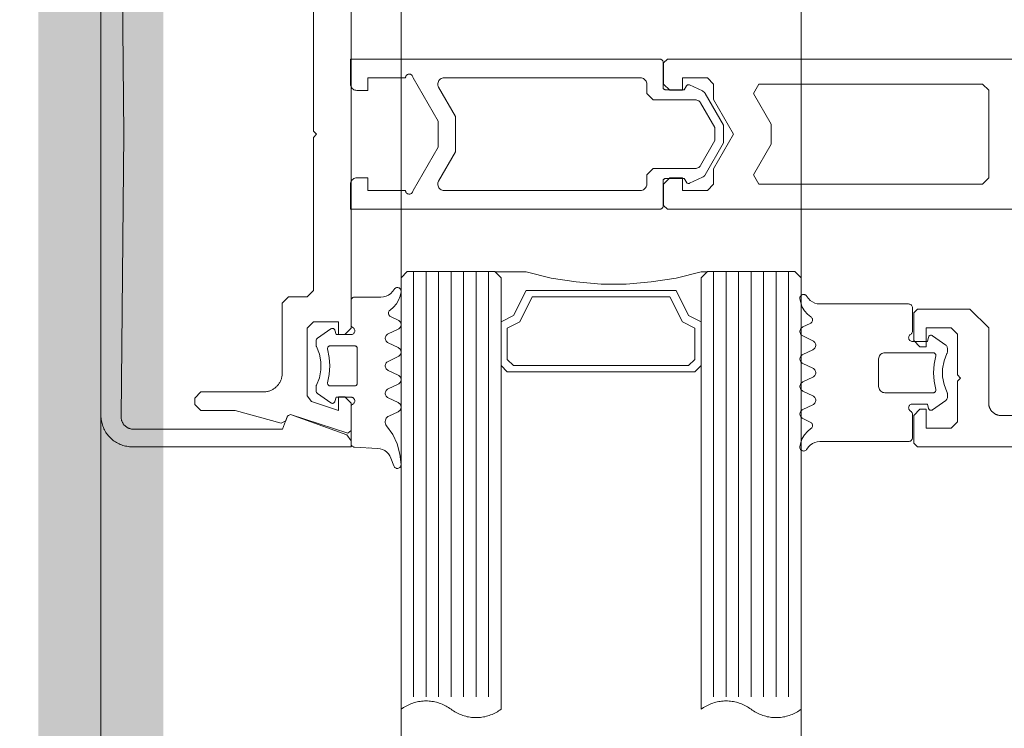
# Model space of a CAD drawing. Header units: millimetres. Extents: x 7483 to 13091, y 8111 to 13871.
# Tile 350 of 656: x 8714.64 to 8722.51, y 10533.67 to 10539.33. Entities that reach past the tile are written whole.
import ezdxf

# ---------------------------------------------------------------- set-up
doc = ezdxf.new("R2010")
doc.units = ezdxf.units.MM
doc.linetypes.add('DASHED2', pattern=[0.375, 0.25, -0.125])
doc.linetypes.add('DGN_STYLE_2', pattern=[30.2, 18.12, -12.08])
doc.layers.add('a___wymiary', color=7, linetype='Continuous', lineweight=5, true_color=0x000000)
doc.layers.add('wymiary', color=7, linetype='Continuous', lineweight=5, true_color=0xb2b2b2)
for name, color, linetype, lineweight in [('A_zaluzje', 7, 'Continuous', 15), ('CZ-SR', 106, 'Continuous', 13), ('drzwi', 30, 'Continuous', 20)]:
    doc.layers.add(name, color=color, linetype=linetype, lineweight=lineweight)
doc.layers.add('Powierzchnie', color=21, linetype='DGN_STYLE_2', lineweight=15, plot=False)
doc.styles.add('Arial', font='arial.ttf')
doc.dimstyles.new('wymiary agp1', dxfattribs={"dimtxt": 16, "dimasz": 5, "dimexe": 30, "dimexo": 60, "dimgap": 1.8, "dimtad": 1, "dimdec": 3, "dimrnd": 0.5, "dimdsep": 46, "dimtxsty": 'Arial', "dimblk": 'znacznik', "dimcen": 1.5, "dimse1": 1, "dimse2": 1, "dimclrd": 256, "dimazin": 0, "dimtfac": 1, "dimtdec": 3, "dimtmove": 1, "dimatfit": 3, "dimldrblk": 'znacznik', "dimfxl": 0, "dimlwd": -1, "dimarcsym": 0})

# ---------------------------------------------------------------- blocks, each defined once
blk = doc.blocks.new('zw$58')
for p, q in [((6.352965, 6.757207), (6.278063, 6.650213)), ((6.870836, 6.650213), (6.795885, 6.757207)), ((6.179918, 5.673681), (6.20819, 5.613097)), ((6.2807, 5.613097), (6.3182, 5.693505)), ((6.390709, 5.693505), (6.428209, 5.613097)), ((6.50067, 5.613097), (6.53817, 5.693505)), ((6.61068, 5.693505), (6.64818, 5.613097)), ((6.72069, 5.613097), (6.75819, 5.693505)), ((6.8307, 5.693505), (6.8682, 5.613097)), ((6.940709, 5.613097), (6.968932, 5.673681)), ((5.765458, 5.500001), (9.165458, 5.500001)), ((5.765458, 5.400001), (9.165458, 5.400001)), ((5.765458, 5.300001), (9.165458, 5.300001)), ((5.765458, 5.200001), (9.165458, 5.200001)), ((5.765458, 5.100001), (9.165458, 5.100001)), ((5.765458, 5.000001), (9.165458, 5.000001)), ((5.765458, 4.900001), (9.165458, 4.900001)), ((5.266521, 4.470571), (5.266521, 1.995649)), ((5.765458, 3.100001), (9.165458, 3.100001)), ((5.765458, 3.000001), (9.165458, 3.000001)), ((5.765458, 2.900001), (9.165458, 2.900001)), ((5.765458, 2.800001), (9.165458, 2.800001)), ((5.765458, 2.700001), (9.165458, 2.700001)), ((5.765458, 2.600001), (9.165458, 2.600001)), ((5.765458, 2.500001), (9.165458, 2.500001)), ((6.125042, 2.31632), (6.153313, 2.376909)), ((6.225823, 2.376909), (6.263323, 2.296495)), ((6.335833, 2.296495), (6.373284, 2.376909)), ((6.445794, 2.376909), (6.483294, 2.296495)), ((6.555803, 2.296495), (6.593303, 2.376909)), ((6.665813, 2.376909), (6.703313, 2.296495)), ((6.775823, 2.296495), (6.813323, 2.376909)), ((7.319817, 2.341814), (7.257952, 2.319304)), ((7.179192, 2.212816), (7.169524, 2.028435)), ((7.17343, 2.233617), (7.17343, 2.233617)), ((7.17343, 2.138372), (7.17343, 2.138372)), ((6.36386, 2.04312), (6.36386, 2.04312)), ((6.768645, 1.995494), (6.768645, 1.995494)), ((6.768645, 1.900243), (6.768645, 1.900243)), ((6.22094, 1.852617), (6.22094, 1.852617)), ((6.298089, 1.732793), (6.223186, 1.839788)), ((6.81596, 1.839788), (6.741009, 1.732793))]:
    blk.add_line(p, q)
for points in [[(6.916666, 8.0002), (6.916666, 7.2002), (6.916571, 7.195838), (6.916285, 7.191485), (6.91581, 7.187147), (6.915147, 7.182835), (6.914296, 7.178556), (6.913259, 7.174318), (6.912038, 7.17013), (6.910635, 7.165998), (6.909054, 7.161932), (6.907297, 7.157938), (6.905367, 7.154025), (6.903269, 7.1502), (6.901005, 7.14647), (6.898581, 7.142842), (6.896001, 7.139324), (6.89327, 7.135921), (6.890394, 7.132641), (6.887377, 7.129489), (6.884225, 7.126472), (6.880945, 7.123596), (6.877542, 7.120865), (6.874024, 7.118285), (6.870396, 7.115861), (6.866666, 7.113598), (6.862841, 7.111499), (6.858928, 7.109569), (6.854934, 7.107812), (6.850868, 7.106231), (6.846737, 7.104828), (6.842548, 7.103608), (6.83831, 7.10257), (6.834031, 7.101719), (6.829719, 7.101056), (6.825382, 7.100581), (6.821028, 7.100295), (6.816666, 7.1002), (6.216666, 7.1002), (6.066666, 6.9502), (6.066666, 6.5302), (6.096666, 6.5002), (6.316666, 6.5002), (6.366666, 6.5502), (6.366666, 6.6002), (6.216666, 6.6002), (6.216666, 6.8002), (6.266666, 6.8502), (6.591666, 6.8502), (6.616666, 6.8752), (6.641666, 6.8502), (6.966666, 6.8502), (7.016666, 6.8002), (7.016666, 6.6002), (6.866666, 6.6002), (6.866666, 6.5502), (6.916666, 6.5002), (7.136666, 6.5002), (7.166666, 6.5302), (7.166666, 14.7502)], [(4.066062, 8.0002), (4.066062, 4.53), (4.096062, 4.5), (4.266062, 4.5), (4.316062, 4.55), (4.316062, 4.65), (4.216062, 4.65), (4.216062, 4.85), (4.266062, 4.9), (4.266062, 4.9), (4.389267, 4.9), (4.666062, 5.059808), (4.942857, 4.9), (5.066062, 4.9), (5.116062, 4.85), (5.116062, 4.65), (5.016062, 4.65), (5.016062, 4.55), (5.066062, 4.5), (5.236062, 4.5), (5.266062, 4.53), (5.266062, 8.0002)], [(6.420685, 6.766745), (6.41746, 6.768152), (6.414092, 6.769172), (6.410628, 6.769791), (6.407116, 6.77), (6.377526, 6.77), (6.371804, 6.769445), (6.366294, 6.767809), (6.361196, 6.765153), (6.356699, 6.761573), (6.352967, 6.757202)], [(6.420692, 6.766753), (6.47998, 6.743386), (6.542587, 6.731494), (6.606312, 6.731494), (6.668919, 6.743386), (6.728207, 6.766753)], [(6.795916, 6.757225), (6.792857, 6.760918), (6.789249, 6.764077), (6.785184, 6.766621), (6.780765, 6.768485), (6.776105, 6.769621), (6.771325, 6.77), (6.741783, 6.77), (6.738269, 6.769796), (6.734803, 6.769183), (6.731432, 6.768167), (6.728204, 6.766764)], [(6.268456, 6.475009), (6.271455, 6.470724), (6.275153, 6.467025), (6.279437, 6.464025), (6.284177, 6.461814), (6.289229, 6.460459), (6.29444, 6.460003), (6.299651, 6.460458), (6.304703, 6.46181), (6.309444, 6.46402), (6.313729, 6.467019), (6.317428, 6.470717), (6.320429, 6.475001), (6.32264, 6.47974), (6.323994, 6.484792), (6.32445, 6.490001), (6.32445, 6.610003), (6.289244, 6.619426)], [(6.278065, 6.650215), (6.276323, 6.647197), (6.275132, 6.643923), (6.274526, 6.640492), (6.274525, 6.637008), (6.275128, 6.633577), (6.276318, 6.630302), (6.278057, 6.627283), (6.280294, 6.624613), (6.282961, 6.622371), (6.285975, 6.620626), (6.289247, 6.61943)], [(6.439438, 6.676828), (6.435844, 6.677415), (6.432203, 6.67734), (6.428637, 6.676605), (6.425262, 6.675236), (6.422192, 6.673277), (6.419528, 6.670794), (6.417358, 6.667869), (6.415755, 6.664598), (6.414771, 6.661091), (6.41444, 6.657463), (6.41444, 6.27), (6.415199, 6.261318), (6.417455, 6.252899), (6.421138, 6.245), (6.426138, 6.237861), (6.4323, 6.231698), (6.43944, 6.226699), (6.447339, 6.223015), (6.455757, 6.22076), (6.46444, 6.22), (6.684459, 6.22), (6.693142, 6.22076), (6.70156, 6.223015), (6.709459, 6.226699), (6.716599, 6.231698), (6.722761, 6.237861), (6.727761, 6.245), (6.731444, 6.252899), (6.7337, 6.261318), (6.734459, 6.27), (6.734459, 6.657463), (6.734128, 6.661089), (6.733144, 6.664594), (6.731541, 6.667862), (6.729371, 6.670787), (6.726707, 6.67327), (6.723636, 6.675229), (6.720261, 6.6766), (6.716693, 6.677338), (6.71305, 6.677416), (6.709454, 6.676834)], [(6.439443, 6.676829), (6.506404, 6.663984), (6.57445, 6.659679), (6.642495, 6.663984), (6.709457, 6.676829)], [(6.880431, 6.474988), (6.87743, 6.470707), (6.87373, 6.467012), (6.869445, 6.464015), (6.864705, 6.461808), (6.859654, 6.460456), (6.854445, 6.460003), (6.849235, 6.46046), (6.844185, 6.461814), (6.839446, 6.464025), (6.835163, 6.467024), (6.831466, 6.470722), (6.828468, 6.475005), (6.826258, 6.479743), (6.824905, 6.484793), (6.82445, 6.490001), (6.82445, 6.610003), (6.859606, 6.619426)], [(6.859606, 6.619418), (6.862885, 6.620607), (6.865907, 6.622349), (6.86858, 6.624588), (6.870824, 6.627259), (6.87257, 6.630279), (6.873765, 6.633556), (6.874373, 6.636991), (6.874374, 6.640479), (6.87377, 6.643915), (6.872578, 6.647193), (6.870834, 6.650215)], [(5.963608, 5.646098), (5.980964, 5.65806), (5.995959, 5.672875), (6.00813, 5.690084), (6.017102, 5.709158), (6.022599, 5.729508), (6.02445, 5.750505), (6.02445, 6.460003), (6.024905, 6.465209), (6.026258, 6.470258), (6.028466, 6.474995), (6.031463, 6.479277), (6.035158, 6.482974), (6.039439, 6.485974), (6.044175, 6.488186), (6.049223, 6.489542), (6.05443, 6.490001), (6.242467, 6.490001), (6.247679, 6.489549), (6.252734, 6.488199), (6.257477, 6.485991), (6.261765, 6.482993), (6.265467, 6.479296), (6.26847, 6.475012)], [(7.185291, 5.646098), (7.167935, 5.65806), (7.15294, 5.672875), (7.140769, 5.690084), (7.131797, 5.709158), (7.1263, 5.729508), (7.12445, 5.750505), (7.12445, 6.460003), (7.123993, 6.465215), (7.122637, 6.470268), (7.120425, 6.475009), (7.117422, 6.479294), (7.11372, 6.482992), (7.109432, 6.48599), (7.104688, 6.488199), (7.099633, 6.489549), (7.09442, 6.490001), (6.906383, 6.490001), (6.901175, 6.489542), (6.896127, 6.488185), (6.89139, 6.485973), (6.887109, 6.482972), (6.883414, 6.479274), (6.880417, 6.474991)], [(5.981334, 5.590144), (6.015944, 5.596665), (6.048873, 5.609155), (6.079101, 5.627228), (6.10569, 5.650322), (6.127816, 5.677723)], [(6.179937, 5.673687), (6.177292, 5.678255), (6.173888, 5.68229), (6.169828, 5.685666), (6.16524, 5.688278), (6.160265, 5.690045), (6.155057, 5.690913), (6.149778, 5.690855), (6.14459, 5.689873), (6.139655, 5.687997), (6.135125, 5.685285), (6.131141, 5.681821), (6.127826, 5.677713)], [(6.390679, 5.693494), (6.387195, 5.699534), (6.382716, 5.704877), (6.377377, 5.70936), (6.371341, 5.712848), (6.364791, 5.715235), (6.357926, 5.716447), (6.350955, 5.716449), (6.344089, 5.71524), (6.337538, 5.712857), (6.3315, 5.709372), (6.326159, 5.704891), (6.321677, 5.699551), (6.31819, 5.693513)], [(6.610689, 5.693513), (6.607203, 5.699551), (6.602721, 5.704891), (6.597379, 5.709372), (6.591341, 5.712857), (6.58479, 5.71524), (6.577925, 5.716449), (6.570954, 5.716447), (6.564089, 5.715235), (6.557539, 5.712848), (6.551503, 5.70936), (6.546164, 5.704877), (6.541685, 5.699534), (6.538201, 5.693494)], [(6.830711, 5.693504), (6.827224, 5.699542), (6.82274, 5.704884), (6.817397, 5.709366), (6.811356, 5.712852), (6.804802, 5.715237), (6.797932, 5.716448), (6.790957, 5.716448), (6.784088, 5.715237), (6.777533, 5.712852), (6.771492, 5.709366), (6.766149, 5.704884), (6.761666, 5.699542), (6.758178, 5.693504)], [(7.021021, 5.677724), (7.017707, 5.681831), (7.013724, 5.685293), (7.009197, 5.688002), (7.004266, 5.689876), (6.999082, 5.690856), (6.993807, 5.690912), (6.988604, 5.690042), (6.983634, 5.688273), (6.979051, 5.685659), (6.974996, 5.682282), (6.971596, 5.678247), (6.968956, 5.673677)], [(7.021034, 5.677723), (7.043167, 5.650315), (7.069765, 5.627216), (7.100003, 5.609142), (7.132944, 5.596654), (7.167565, 5.590139)], [(5.963602, 5.646108), (5.959389, 5.643225), (5.955726, 5.639671), (5.952719, 5.635547), (5.950455, 5.630974), (5.948998, 5.626082), (5.948392, 5.621015), (5.948654, 5.615918), (5.949776, 5.61094), (5.951726, 5.606224), (5.954448, 5.601906), (5.957862, 5.598112), (5.961869, 5.594951), (5.966355, 5.592516), (5.971189, 5.590876), (5.97623, 5.590078), (5.981334, 5.590147)], [(6.208178, 5.613098), (6.211666, 5.607059), (6.216149, 5.601718), (6.221492, 5.597236), (6.227533, 5.593749), (6.234088, 5.591364), (6.240957, 5.590154), (6.247932, 5.590154), (6.254802, 5.591364), (6.261356, 5.593749), (6.267397, 5.597236), (6.27274, 5.601718), (6.277224, 5.607059), (6.280711, 5.613098)], [(6.4282, 5.613089), (6.431686, 5.607052), (6.436166, 5.601713), (6.441506, 5.597233), (6.447542, 5.593748), (6.454091, 5.591364), (6.460955, 5.590153), (6.467924, 5.590153), (6.474788, 5.591364), (6.481337, 5.593748), (6.487374, 5.597233), (6.492713, 5.601713), (6.497194, 5.607052), (6.50068, 5.613089)], [(6.648168, 5.613098), (6.651656, 5.607059), (6.656139, 5.601718), (6.661483, 5.597236), (6.667523, 5.593749), (6.674078, 5.591364), (6.680947, 5.590154), (6.687923, 5.590154), (6.694792, 5.591364), (6.701346, 5.593749), (6.707387, 5.597236), (6.71273, 5.601718), (6.717214, 5.607059), (6.720701, 5.613098)], [(6.86819, 5.613089), (6.871677, 5.607051), (6.876159, 5.601711), (6.8815, 5.59723), (6.887538, 5.593745), (6.894089, 5.591362), (6.900955, 5.590153), (6.907926, 5.590154), (6.914791, 5.591367), (6.921341, 5.593754), (6.927377, 5.597242), (6.932716, 5.601725), (6.937195, 5.607068), (6.940679, 5.613107)], [(7.167564, 5.590142), (7.172663, 5.590082), (7.177698, 5.590885), (7.182524, 5.592529), (7.187002, 5.594966), (7.191003, 5.598126), (7.194411, 5.601917), (7.197128, 5.606231), (7.199075, 5.610943), (7.200196, 5.615916), (7.200458, 5.621007), (7.199855, 5.626069), (7.198403, 5.630955), (7.196144, 5.635526), (7.193144, 5.639648), (7.189489, 5.643202), (7.185286, 5.646087)], [(5.767458, 3.152001), (5.767458, 3.400001), (5.817458, 3.600001), (5.847458, 3.800001), (5.867458, 4.000001), (5.867458, 4.200001), (5.847458, 4.400001), (5.817458, 4.600001), (5.767458, 4.800001), (5.767458, 4.848001)], [(5.817458, 4.800001), (6.167458, 4.800001), (6.117458, 4.700001), (5.917458, 4.600001), (5.917458, 3.400001), (6.117458, 3.300001), (6.167458, 3.200001), (5.817458, 3.200001)], [(5.926458, 2.399859), (5.921354, 2.399928), (5.916312, 2.399131), (5.911479, 2.39749), (5.906993, 2.395054), (5.902985, 2.391893), (5.899571, 2.388099), (5.89685, 2.383781), (5.8949, 2.379064), (5.893778, 2.374085), (5.893516, 2.368987), (5.894122, 2.363919), (5.895579, 2.359028), (5.897843, 2.354453), (5.900851, 2.350329), (5.904514, 2.346775), (5.908726, 2.343892)], [(6.07294, 2.312277), (6.050814, 2.339678), (6.024225, 2.362773), (5.993997, 2.380845), (5.961067, 2.393336), (5.926458, 2.399856)], [(6.225791, 2.3769), (6.222307, 2.382939), (6.217828, 2.388282), (6.212489, 2.392765), (6.206453, 2.396253), (6.199904, 2.398639), (6.193039, 2.399852), (6.186069, 2.399854), (6.179204, 2.398645), (6.172653, 2.396262), (6.166615, 2.392777), (6.161274, 2.388296), (6.156792, 2.382956), (6.153305, 2.376918)], [(6.445802, 2.376918), (6.442315, 2.382956), (6.437833, 2.388296), (6.432492, 2.392777), (6.426454, 2.396262), (6.419903, 2.398645), (6.413038, 2.399854), (6.406068, 2.399852), (6.399203, 2.398639), (6.392654, 2.396253), (6.386618, 2.392765), (6.381279, 2.388282), (6.3768, 2.382939), (6.373316, 2.3769)], [(6.665824, 2.376909), (6.662336, 2.382948), (6.657853, 2.388289), (6.65251, 2.392771), (6.646469, 2.396257), (6.639915, 2.398642), (6.633046, 2.399853), (6.626071, 2.399853), (6.619202, 2.398642), (6.612648, 2.396257), (6.606607, 2.392771), (6.601264, 2.388289), (6.596781, 2.382948), (6.593293, 2.376909)], [(6.885801, 2.3769), (6.882317, 2.382939), (6.877838, 2.388282), (6.872499, 2.392765), (6.866463, 2.396253), (6.859914, 2.398639), (6.853049, 2.399852), (6.846078, 2.399854), (6.839213, 2.398645), (6.832662, 2.396262), (6.826625, 2.392777), (6.821284, 2.388296), (6.816802, 2.382956), (6.813315, 2.376918)], [(6.885833, 2.376909), (6.920598, 2.302269), (6.925192, 2.294389), (6.931142, 2.287474), (6.938248, 2.281755), (6.946276, 2.277423), (6.954957, 2.274621), (6.964002, 2.273442), (6.973111, 2.273927), (6.98198, 2.276059), (6.990315, 2.279766), (6.997837, 2.284926)], [(7.309075, 2.399997), (7.225042, 2.391525), (7.143634, 2.36903), (7.067174, 2.333153), (6.997843, 2.284919)], [(7.319817, 2.341817), (7.32458, 2.344043), (7.328882, 2.347067), (7.332589, 2.350796), (7.335588, 2.355114), (7.337787, 2.359889), (7.339119, 2.364975), (7.339543, 2.370216), (7.339045, 2.37545), (7.337641, 2.380516), (7.335374, 2.38526), (7.332314, 2.389535), (7.328554, 2.393211), (7.324211, 2.396173), (7.319417, 2.398333), (7.314319, 2.399622), (7.309075, 2.400001)], [(6.213592, 2.01499), (6.210589, 2.010707), (6.206887, 2.007011), (6.2026, 2.004014), (6.197857, 2.001807), (6.192803, 2.000457), (6.187591, 2.000005), (5.999553, 2.000005), (5.994347, 2.000461), (5.9893, 2.001814), (5.984563, 2.004024), (5.980282, 2.007023), (5.976587, 2.010721), (5.97359, 2.015004), (5.971381, 2.019744), (5.970028, 2.024795), (5.969573, 2.030004), (5.969573, 2.239501), (5.967722, 2.260494), (5.962225, 2.280839), (5.953254, 2.299909), (5.941084, 2.317116), (5.926092, 2.331929), (5.908738, 2.343891)], [(6.072951, 2.312287), (6.076266, 2.308178), (6.08025, 2.304715), (6.08478, 2.302003), (6.089714, 2.300127), (6.094902, 2.299145), (6.100181, 2.299087), (6.105388, 2.299955), (6.110363, 2.301723), (6.114951, 2.304334), (6.11901, 2.30771), (6.122414, 2.311744), (6.125059, 2.316313)], [(6.263316, 2.296488), (6.266803, 2.290452), (6.271285, 2.285112), (6.276626, 2.280633), (6.282663, 2.277149), (6.289214, 2.274766), (6.296079, 2.273557), (6.303049, 2.273559), (6.309913, 2.274771), (6.316462, 2.277157), (6.322498, 2.280645), (6.327836, 2.285127), (6.332316, 2.290469), (6.3358, 2.296507)], [(6.483284, 2.296498), (6.486772, 2.29046), (6.491256, 2.28512), (6.496599, 2.280639), (6.502639, 2.277153), (6.509193, 2.274769), (6.516061, 2.273558), (6.523036, 2.273558), (6.529904, 2.274769), (6.536458, 2.277153), (6.542499, 2.280639), (6.547842, 2.28512), (6.552325, 2.29046), (6.555813, 2.296498)], [(6.703306, 2.296488), (6.706793, 2.290452), (6.711275, 2.285112), (6.716616, 2.280633), (6.722654, 2.277149), (6.729204, 2.274766), (6.736069, 2.273557), (6.743039, 2.273559), (6.749903, 2.274771), (6.756452, 2.277157), (6.762488, 2.280645), (6.767827, 2.285127), (6.772306, 2.290469), (6.77579, 2.296507)], [(7.257949, 2.319293), (7.239771, 2.310898), (7.223242, 2.299597), (7.208822, 2.285706), (7.196913, 2.269612), (7.187846, 2.251761), (7.181873, 2.232653), (7.179161, 2.212817)], [(6.654535, 1.813178), (6.658129, 1.812591), (6.661769, 1.812666), (6.665336, 1.8134), (6.66871, 1.814769), (6.67178, 1.816727), (6.674444, 1.81921), (6.676614, 1.822134), (6.678218, 1.825404), (6.679202, 1.82891), (6.679534, 1.832537), (6.679534, 2.030004), (6.679231, 2.033474), (6.67833, 2.036839), (6.676859, 2.039997), (6.674863, 2.042852), (6.672402, 2.045317), (6.66955, 2.047317), (6.666395, 2.048792), (6.663032, 2.049697), (6.659563, 2.050005), (6.379534, 2.050005), (6.376065, 2.049697), (6.372702, 2.048792), (6.369547, 2.047317), (6.366695, 2.045317), (6.364234, 2.042852), (6.362238, 2.039997), (6.360767, 2.036839), (6.359867, 2.033474), (6.359563, 2.030004), (6.359563, 1.832537), (6.359895, 1.82891), (6.36088, 1.825404), (6.362483, 1.822134), (6.364653, 1.81921), (6.367317, 1.816727), (6.370387, 1.814769), (6.373761, 1.8134), (6.377328, 1.812666), (6.380968, 1.812591), (6.384562, 1.813178)], [(2.408003, 0.160956), (4.666666, 0.182364), (6.925329, 0.160956), (6.929718, 0.161011), (6.934101, 0.161258), (6.938468, 0.161697), (6.942812, 0.162328), (6.947123, 0.163149), (6.951395, 0.164158), (6.955619, 0.165353), (6.959785, 0.166733), (6.963888, 0.168294), (6.967917, 0.170034), (6.971867, 0.171948), (6.975729, 0.174035), (6.979495, 0.176289), (6.983159, 0.178705), (6.986714, 0.181281), (6.990152, 0.18401), (6.993466, 0.186887), (6.996652, 0.189907), (6.999702, 0.193063), (7.00261, 0.196351), (7.005371, 0.199763), (7.00798, 0.203292), (7.010432, 0.206933), (7.012721, 0.210678), (7.014844, 0.21452), (7.016796, 0.218451), (7.018574, 0.222464), (7.020174, 0.226552), (7.021593, 0.230705), (7.022829, 0.234917), (7.023878, 0.239179), (7.024739, 0.243483), (7.025411, 0.247821), (7.025892, 0.252183), (7.026181, 0.256563), (7.026277, 0.260952), (7.026277, 1.452461), (6.919826, 1.491206), (6.907872, 1.516841), (7.071754, 1.967101), (7.118738, 2), (7.166666, 2), (7.166666, 0.25), (7.166428, 0.239095), (7.165715, 0.228211), (7.164527, 0.217369), (7.162868, 0.206588), (7.16074, 0.19589), (7.158147, 0.185295), (7.155095, 0.174824), (7.151589, 0.164495), (7.147636, 0.154329), (7.143243, 0.144346), (7.138419, 0.134563), (7.133172, 0.125), (7.127514, 0.115675), (7.121454, 0.106606), (7.115004, 0.09781), (7.108177, 0.089303), (7.100985, 0.081103), (7.093443, 0.073223), (7.085564, 0.065681), (7.077363, 0.058489), (7.068856, 0.051662), (7.06006, 0.045212), (7.050991, 0.039152), (7.041666, 0.033494), (7.032103, 0.028247), (7.022321, 0.023423), (7.012337, 0.01903), (7.002171, 0.015077), (6.991842, 0.011571), (6.981371, 0.008519), (6.970776, 0.005926), (6.960078, 0.003798), (6.949298, 0.002139), (6.938455, 0.000951), (6.927571, 0.000238), (6.916666, 0), (2.416666, 0)], [(3.417637, 1.7), (4.642637, 1.7), (4.667637, 1.725), (4.692637, 1.7), (5.917637, 1.7), (5.967637, 1.65), (5.967637, 1.5), (6.017637, 1.45), (6.577637, 1.45), (6.58418, 1.449857), (6.59071, 1.449429), (6.597216, 1.448717), (6.603684, 1.447721), (6.610103, 1.446445), (6.61646, 1.444889), (6.622743, 1.443058), (6.62894, 1.440954), (6.635039, 1.438582), (6.64103, 1.435946), (6.646899, 1.433052), (6.652637, 1.429904), (6.658232, 1.426509), (6.663673, 1.422873), (6.668951, 1.419003), (6.674055, 1.414907), (6.678975, 1.410592), (6.683703, 1.406066), (6.688229, 1.401339), (6.692544, 1.396418), (6.69664, 1.391314), (6.70051, 1.386037), (6.704146, 1.380595), (6.707541, 1.375), (6.710689, 1.369262), (6.713583, 1.363393), (6.716219, 1.357403), (6.718591, 1.351303), (6.720694, 1.345106), (6.722526, 1.338823), (6.724081, 1.332466), (6.725358, 1.326047), (6.726354, 1.319579), (6.727066, 1.313073), (6.727494, 1.306543), (6.727637, 1.3), (6.727637, 0.8), (6.777637, 0.75), (6.827637, 0.75), (6.877637, 0.8), (6.877637, 1.072408), (6.976615, 1.441798), (6.957863, 1.477766), (6.920819, 1.491198), (6.908608, 1.516156), (7.056666, 1.973844), (7.037637, 2), (6.817637, 2), (6.767637, 1.95), (6.767637, 1.900499), (6.875286, 1.900499), (6.805448, 1.684611), (6.757875, 1.65), (6.217637, 1.65), (6.167637, 1.7), (6.167637, 1.900499), (6.267637, 1.900499), (6.267637, 1.95), (6.217637, 2), (3.117637, 2)], [(6.234368, 1.87058), (6.269573, 1.880004), (6.269573, 2.000005), (6.269117, 2.005215), (6.267762, 2.010267), (6.265551, 2.015007), (6.26255, 2.019291), (6.258851, 2.022988), (6.254565, 2.025987), (6.249824, 2.028197), (6.244771, 2.029549), (6.239561, 2.030004), (6.23435, 2.029547), (6.229298, 2.028191), (6.224558, 2.02598), (6.220274, 2.022978), (6.216577, 2.019279), (6.213578, 2.014994)], [(6.825517, 2.015004), (6.822519, 2.019288), (6.818824, 2.022985), (6.814543, 2.025985), (6.809807, 2.028195), (6.80476, 2.029548), (6.799554, 2.030004), (6.794348, 2.029548), (6.7893, 2.028195), (6.784564, 2.025985), (6.780284, 2.022986), (6.776588, 2.019288), (6.773591, 2.015005), (6.771382, 2.010265), (6.770029, 2.005214), (6.769573, 2.000005), (6.769573, 1.880004), (6.804729, 1.87058)], [(6.825542, 2.015011), (6.828539, 2.010729), (6.832234, 2.007032), (6.836515, 2.004032), (6.841251, 2.001821), (6.846299, 2.000465), (6.851507, 2.000005), (7.139544, 2.000005), (7.144585, 2.000427), (7.149484, 2.00169), (7.154101, 2.003759), (7.158305, 2.006573), (7.161976, 2.010053), (7.16501, 2.014101), (7.167321, 2.0186), (7.168842, 2.023424), (7.169532, 2.028435)], [(6.234371, 1.87057), (6.231099, 1.869375), (6.228084, 1.86763), (6.225418, 1.865388), (6.223181, 1.862718), (6.221441, 1.859699), (6.220252, 1.856425), (6.219648, 1.852994), (6.21965, 1.84951), (6.220256, 1.846079), (6.221448, 1.842805), (6.223189, 1.839788)], [(6.654538, 1.813178), (6.587585, 1.826018), (6.519549, 1.830321), (6.451512, 1.826018), (6.384559, 1.813178)], [(6.81596, 1.8398), (6.817702, 1.842819), (6.818894, 1.846094), (6.819498, 1.849526), (6.819496, 1.853011), (6.818889, 1.856443), (6.817695, 1.859717), (6.815949, 1.862734), (6.813706, 1.865403), (6.811033, 1.867643), (6.808012, 1.869385), (6.804734, 1.870576)], [(6.298092, 1.732797), (6.301824, 1.728426), (6.306321, 1.724847), (6.311418, 1.722191), (6.316928, 1.720555), (6.322649, 1.72), (6.352239, 1.72), (6.355752, 1.720209), (6.359216, 1.720828), (6.362584, 1.721849), (6.36581, 1.723257)], [(6.673335, 1.723238), (6.614045, 1.746608), (6.551435, 1.758504), (6.487705, 1.758508), (6.425094, 1.74662), (6.365801, 1.723258)], [(6.673326, 1.723237), (6.676555, 1.721833), (6.679926, 1.720818), (6.683392, 1.720204), (6.686907, 1.72), (6.716448, 1.72), (6.722167, 1.720551), (6.727675, 1.722183), (6.732772, 1.724837), (6.737269, 1.728415), (6.741001, 1.732786)]]:
    blk.add_lwpolyline(points)
for points in [[(4.341062, 5.218579), (4.585677, 5.359808), (4.746446, 5.359808), (4.991062, 5.218579), (5.066062, 5.26188), (5.066062, 7.0502), (5.016062, 7.1002), (4.316062, 7.1002), (4.266062, 7.0502), (4.266062, 5.26188), (4.341062, 5.218579)], [(5.815458, 4.800001), (9.265458, 4.800001), (9.25848, 4.80966), (9.251851, 4.819563), (9.245581, 4.829696), (9.239677, 4.840046), (9.234147, 4.850601), (9.228997, 4.861347), (9.224235, 4.87227), (9.219866, 4.883356), (9.215897, 4.894592), (9.212331, 4.905962), (9.209174, 4.917452), (9.20643, 4.929048), (9.204102, 4.940734), (9.202194, 4.952497), (9.200706, 4.96432), (9.199643, 4.976188), (9.199004, 4.988087), (9.198791, 5.000001), (9.199004, 5.011915), (9.199643, 5.023814), (9.200706, 5.035683), (9.202194, 5.047506), (9.204102, 5.059268), (9.20643, 5.070954), (9.209174, 5.08255), (9.212331, 5.09404), (9.215897, 5.10541), (9.219866, 5.116646), (9.224235, 5.127732), (9.228997, 5.138655), (9.234147, 5.149401), (9.239677, 5.159956), (9.245581, 5.170307), (9.251851, 5.18044), (9.25848, 5.190342), (9.265458, 5.200001), (9.272436, 5.20966), (9.279064, 5.219563), (9.285335, 5.229696), (9.291239, 5.240046), (9.296769, 5.250601), (9.301918, 5.261347), (9.306681, 5.27227), (9.311049, 5.283356), (9.315019, 5.294592), (9.318584, 5.305962), (9.321741, 5.317452), (9.324485, 5.329048), (9.326813, 5.340734), (9.328722, 5.352497), (9.330209, 5.36432), (9.331273, 5.376188), (9.331911, 5.388087), (9.332124, 5.400001), (9.331911, 5.411915), (9.331273, 5.423814), (9.330209, 5.435683), (9.328722, 5.447506), (9.326813, 5.459268), (9.324485, 5.470954), (9.321741, 5.48255), (9.318584, 5.49404), (9.315019, 5.50541), (9.311049, 5.516646), (9.306681, 5.527732), (9.301918, 5.538655), (9.296769, 5.549401), (9.291239, 5.559956), (9.285335, 5.570307), (9.279064, 5.58044), (9.272436, 5.590342), (9.265458, 5.600001), (5.815458, 5.600001), (5.765458, 5.550001), (5.765458, 4.850001), (5.815458, 4.800001)], [(4.091582, 4.49564), (4.291533, 4.49564), (4.294816, 4.495938), (4.2978, 4.496535), (4.300785, 4.497729), (4.30347, 4.49952), (4.305858, 4.501609), (4.307947, 4.503996), (4.309439, 4.506682), (4.310633, 4.509368), (4.311528, 4.512651), (4.311528, 4.515635), (4.311528, 4.665748), (4.281685, 4.68246), (4.278999, 4.684549), (4.276611, 4.686638), (4.274821, 4.689324), (4.273329, 4.692309), (4.272135, 4.695591), (4.271836, 4.698874), (4.271836, 4.702157), (4.272433, 4.70544), (4.273627, 4.708424), (4.321377, 4.811086), (4.325256, 4.817651), (4.329733, 4.82362), (4.335403, 4.828992), (4.34167, 4.83317), (4.595937, 4.98), (4.737395, 4.98), (4.991662, 4.83317), (4.997929, 4.828992), (5.003599, 4.82362), (5.008076, 4.817651), (5.011955, 4.811086), (5.059705, 4.708424), (5.060899, 4.70544), (5.061496, 4.702157), (5.061496, 4.698874), (5.061197, 4.695591), (5.060003, 4.692309), (5.058511, 4.689324), (5.056721, 4.686638), (5.054333, 4.684549), (5.051647, 4.68246), (5.021804, 4.665748), (5.021804, 4.515635), (5.021804, 4.512651), (5.022699, 4.509368), (5.023893, 4.506682), (5.025385, 4.503996), (5.027474, 4.501609), (5.029862, 4.49952), (5.032547, 4.497729), (5.035532, 4.496535), (5.038516, 4.495938), (5.041799, 4.49564), (5.24175, 4.49564), (5.24563, 4.495341), (5.24951, 4.494446), (5.253091, 4.492954), (5.256374, 4.490865), (5.259358, 4.488179), (5.261746, 4.485195), (5.263835, 4.481912), (5.265327, 4.478331), (5.266222, 4.474451), (5.266521, 4.470571), (5.266521, 1.995649), (5.066569, 1.995649), (5.05881, 1.996246), (5.051349, 1.998037), (5.043888, 2.001021), (5.037322, 2.005199), (5.031354, 2.010272), (5.02628, 2.016241), (5.022102, 2.022807), (5.019118, 2.030268), (5.017327, 2.037728), (5.01673, 2.045786), (5.01673, 2.135615), (5.116706, 2.135615), (5.116706, 2.435841), (5.121481, 2.436139), (5.125958, 2.437333), (5.130434, 2.439124), (5.134314, 2.441511), (5.137895, 2.444794), (5.140879, 2.448375), (5.143267, 2.452255), (5.145057, 2.456731), (5.146251, 2.461208), (5.14655, 2.465983), (5.146251, 2.470459), (5.145057, 2.475234), (5.143267, 2.479412), (5.140879, 2.48359), (5.137895, 2.487172), (5.134314, 2.490156), (5.130434, 2.492544), (5.125958, 2.494334), (5.121481, 2.495528), (5.116706, 2.495826), (4.770521, 2.695778), (4.562811, 2.695778), (4.216626, 2.495826), (4.211851, 2.495528), (4.207374, 2.494334), (4.202898, 2.492544), (4.199018, 2.490156), (4.195437, 2.487172), (4.192453, 2.48359), (4.190065, 2.479412), (4.188275, 2.475234), (4.187081, 2.470459), (4.186782, 2.465983), (4.187081, 2.461208), (4.188275, 2.456731), (4.190065, 2.452255), (4.192453, 2.448375), (4.195437, 2.444794), (4.199018, 2.441511), (4.202898, 2.439124), (4.207374, 2.437333), (4.211851, 2.436139), (4.216626, 2.435841), (4.216626, 2.135615), (4.316602, 2.135615), (4.316602, 2.045786), (4.316005, 2.037728), (4.314214, 2.030268), (4.31123, 2.022807), (4.307052, 2.016241), (4.301978, 2.010272), (4.29601, 2.005199), (4.289444, 2.001021), (4.281983, 1.998037), (4.274522, 1.996246), (4.266763, 1.995649), (4.066811, 1.995649), (4.066811, 4.470571), (4.06711, 4.474451), (4.068005, 4.478331), (4.069497, 4.481912), (4.071586, 4.485195), (4.073974, 4.488179), (4.076958, 4.490865), (4.080241, 4.492954), (4.083822, 4.494446), (4.087702, 4.495341), (4.091582, 4.49564)], [(4.266763, 4.365522), (4.34167, 4.365522), (4.391807, 4.415659), (4.391807, 4.752294), (4.392106, 4.759755), (4.393896, 4.767216), (4.396582, 4.77408), (4.400462, 4.780645), (4.404938, 4.786316), (4.410609, 4.791389), (4.416577, 4.795567), (4.614738, 4.909868), (4.718594, 4.909868), (4.916755, 4.795567), (4.922723, 4.791389), (4.928394, 4.786316), (4.93287, 4.780645), (4.93675, 4.77408), (4.939436, 4.767216), (4.941226, 4.759755), (4.941525, 4.752294), (4.941525, 4.415659), (4.991662, 4.365522), (5.066569, 4.365522), (5.074627, 4.364925), (5.082088, 4.363135), (5.08925, 4.36015), (5.096114, 4.355972), (5.102083, 4.350899), (5.107156, 4.34493), (5.111334, 4.338365), (5.114319, 4.331202), (5.116109, 4.323443), (5.116706, 4.315684), (5.116706, 2.744124), (5.116109, 2.736067), (5.11402, 2.728307), (5.111036, 2.720846), (5.106559, 2.713982), (5.101188, 2.708014), (5.09492, 2.70294), (5.088056, 2.699061), (5.080595, 2.696076), (5.072836, 2.694584), (5.064778, 2.694286), (5.056721, 2.695181), (5.048961, 2.69727), (5.041799, 2.700851), (4.808124, 2.835744), (4.525208, 2.835744), (4.291533, 2.700851), (4.284371, 2.69727), (4.276611, 2.695181), (4.268554, 2.694286), (4.260496, 2.694584), (4.252737, 2.696076), (4.245276, 2.699061), (4.238412, 2.70294), (4.232144, 2.708014), (4.226773, 2.713982), (4.222296, 2.720846), (4.219312, 2.728307), (4.217223, 2.736067), (4.216626, 2.744124), (4.216626, 4.315684), (4.217223, 4.323443), (4.219013, 4.331202), (4.221998, 4.338365), (4.226176, 4.34493), (4.231249, 4.350899), (4.237218, 4.355972), (4.244082, 4.36015), (4.251244, 4.363135), (4.258705, 4.364925), (4.266763, 4.365522)], [(6.517458, 3.200001), (6.567458, 3.250001), (6.567458, 4.750001), (6.517458, 4.800001), (6.167458, 4.800001), (6.117458, 4.700001), (5.917458, 4.600001), (5.917458, 3.400001), (6.117458, 3.300001), (6.167458, 3.200001), (6.517458, 3.200001)], [(6.467458, 3.250001), (6.517458, 3.300001), (6.517458, 4.700001), (6.467458, 4.750001), (6.217458, 4.750001), (6.167458, 4.650001), (5.967458, 4.550001), (5.967458, 3.450001), (6.167458, 3.350001), (6.217458, 3.250001), (6.467458, 3.250001)], [(5.815458, 2.400001), (9.265458, 2.400001), (9.25848, 2.40966), (9.251851, 2.419563), (9.245581, 2.429696), (9.239677, 2.440046), (9.234147, 2.450601), (9.228997, 2.461347), (9.224235, 2.47227), (9.219866, 2.483356), (9.215897, 2.494592), (9.212331, 2.505962), (9.209174, 2.517452), (9.20643, 2.529048), (9.204102, 2.540734), (9.202194, 2.552497), (9.200706, 2.56432), (9.199643, 2.576188), (9.199004, 2.588087), (9.198791, 2.600001), (9.199004, 2.611915), (9.199643, 2.623814), (9.200706, 2.635683), (9.202194, 2.647506), (9.204102, 2.659268), (9.20643, 2.670954), (9.209174, 2.68255), (9.212331, 2.69404), (9.215897, 2.70541), (9.219866, 2.716646), (9.224235, 2.727732), (9.228997, 2.738655), (9.234147, 2.749401), (9.239677, 2.759956), (9.245581, 2.770307), (9.251851, 2.78044), (9.25848, 2.790342), (9.265458, 2.800001), (9.272436, 2.80966), (9.279064, 2.819563), (9.285335, 2.829696), (9.291239, 2.840046), (9.296769, 2.850601), (9.301918, 2.861347), (9.306681, 2.87227), (9.311049, 2.883356), (9.315019, 2.894592), (9.318584, 2.905962), (9.321741, 2.917452), (9.324485, 2.929048), (9.326813, 2.940734), (9.328722, 2.952497), (9.330209, 2.96432), (9.331273, 2.976188), (9.331911, 2.988087), (9.332124, 3.000001), (9.331911, 3.011915), (9.331273, 3.023814), (9.330209, 3.035683), (9.328722, 3.047506), (9.326813, 3.059268), (9.324485, 3.070954), (9.321741, 3.08255), (9.318584, 3.09404), (9.315019, 3.10541), (9.311049, 3.116646), (9.306681, 3.127732), (9.301918, 3.138655), (9.296769, 3.149401), (9.291239, 3.159956), (9.285335, 3.170307), (9.279064, 3.18044), (9.272436, 3.190342), (9.265458, 3.200001), (5.815458, 3.200001), (5.765458, 3.150001), (5.765458, 2.450001), (5.815458, 2.400001)]]:
    blk.add_lwpolyline(points, close=True)
blk = doc.blocks.new('gfhgfhhf')
at = {"layer": 'drzwi'}
for points in [[(8205.2533, 6599.0883), (8205.2533, 5995.4058)], [(8207.6533, 6597.2145), (8207.6533, 6000.1558)], [(8210.8533, 6596.7208), (8210.8533, 6000.1558)]]:
    blk.add_lwpolyline(points, dxfattribs=at)
at = {"layer": 'drzwi', "rotation": 270}
blk.add_blockref('zw$58', (8205.2533, 6479.3225), dxfattribs=at)
blk = doc.blocks.new('ghgfhgfhhaasdsd')
at = {"layer": 'A_zaluzje', "linetype": 'DASHED2', "ltscale": 100}
blk.add_lwpolyline([(-2228.3854, 14402.869), (-2229.1854, 14402.869), (-2229.1854, 14414.869), (-2228.3854, 14414.869), (-2228.3854, 14402.869)], dxfattribs=at)
blk = doc.blocks.new('znacznik')
at = {"layer": 'a___wymiary'}
for p, q in [((0, 1.3936), (0, -1.3936)), ((1.3936, 0), (-1.3936, 0))]:
    blk.add_line(p, q, dxfattribs=at)
at = {"layer": 'a___wymiary', "const_width": 0.2}
blk.add_lwpolyline([(0.8759, 0.8759), (-0.8759, -0.8759)], dxfattribs=at)
blk = doc.blocks.new('*D1300')
at = {"layer": 'Defpoints', "color": 0, "transparency": 16777216}
for p in [(8585.2864, 10666.857), (8719.6544, 10666.857), (8722.0284, 9219.5616)]:
    blk.add_point(p, dxfattribs=at)
at = {"layer": 'wymiary', "color": 253, "true_color": 0x999999, "transparency": 16777216}
blk.add_line((8585.2864, 9224.5616), (8585.2864, 10661.857), dxfattribs=at)
at = {"layer": 'wymiary', "color": 253, "true_color": 0x999999, "transparency": 16777216, "xscale": 5, "yscale": 5, "zscale": 5}
for p, rotation in [((8585.2864, 10666.857), 90), ((8585.2864, 9219.5616), 270)]:
    blk.add_blockref('znacznik', p, dxfattribs=dict(at, rotation=rotation))
at = {"layer": 'wymiary', "color": 18, "true_color": 0x000000, "transparency": 16777216, "insert": (8575.3172, 9943.2093), "char_height": 16, "attachment_point": 5, "rotation": 90, "style": 'Arial'}
blk.add_mtext('1447.5', dxfattribs=at)
blk = doc.blocks.new('*D1303')
at = {"layer": 'Defpoints', "color": 0, "transparency": 16777216}
for p in [(8555.2864, 11469.3622), (10277.0226, 11469.3622), (8692.0284, 9219.5616)]:
    blk.add_point(p, dxfattribs=at)
at = {"layer": 'wymiary', "color": 253, "true_color": 0x999999, "transparency": 16777216}
blk.add_line((8555.2864, 9224.5616), (8555.2864, 11464.3622), dxfattribs=at)
at = {"layer": 'wymiary', "color": 253, "true_color": 0x999999, "transparency": 16777216, "xscale": 5, "yscale": 5, "zscale": 5}
for p, rotation in [((8555.2864, 11469.3622), 90), ((8555.2864, 9219.5616), 270)]:
    blk.add_blockref('znacznik', p, dxfattribs=dict(at, rotation=rotation))
at = {"layer": 'wymiary', "color": 18, "true_color": 0x000000, "transparency": 16777216, "insert": (8545.3172, 10344.4619), "char_height": 16, "attachment_point": 5, "rotation": 90, "style": 'Arial'}
blk.add_mtext('2250', dxfattribs=at)

msp = doc.modelspace()

# ---------------------------------------------------------------- linework, layer by layer
at = {"layer": 'Powierzchnie', "const_width": 1}
msp.add_lwpolyline([(8715.2884, 11179.7122), (8715.2884, 9219.8948), (12184.8952, 9219.9116), (12184.8952, 11469.7122), (10277.0247, 11469.7122), (10277.0247, 11179.7122), (8715.2884, 11179.7122)], dxfattribs=at)
at = {"layer": 'wymiary'}
msp.add_lwpolyline([(8715.2884, 9219.9116), (8715.2884, 11179.7122), (10277.0247, 11179.7122), (10277.0247, 11469.7122), (12184.8952, 11469.7122), (12184.8952, 9219.9116)], close=True, dxfattribs=at)

# ---------------------------------------------------------------- block references
at = {"layer": 'CZ-SR'}
for name, p in [('ghgfhgfhhaasdsd', (10943.6738, -3870.4523)), ('gfhgfhhf', (510.0352, 4063.7609))]:
    msp.add_blockref(name, p, dxfattribs=at)

# ---------------------------------------------------------------- dimensions: what is measured, and where the dimension line sits
at = {"layer": 'wymiary'}
for base, p1, p2, picture, middle in [((8555.2864, 11469.3622), (8692.0284, 9219.5616), (10277.0226, 11469.3622), '*D1303', (8545.3172, 10344.4619)), ((8585.2864, 10666.857), (8722.0284, 9219.5616), (8719.6544, 10666.857), '*D1300', (8575.3172, 9943.2093))]:
    dim = msp.add_linear_dim(base=base, p1=p1, p2=p2, angle=90, dimstyle='wymiary agp1', override={"dimblk": 'znacznik'}, dxfattribs=at)
    dim.commit()
    dim.dimension.update_dxf_attribs({"geometry": picture, "text_midpoint": middle})

doc.saveas('drawing.dxf')
